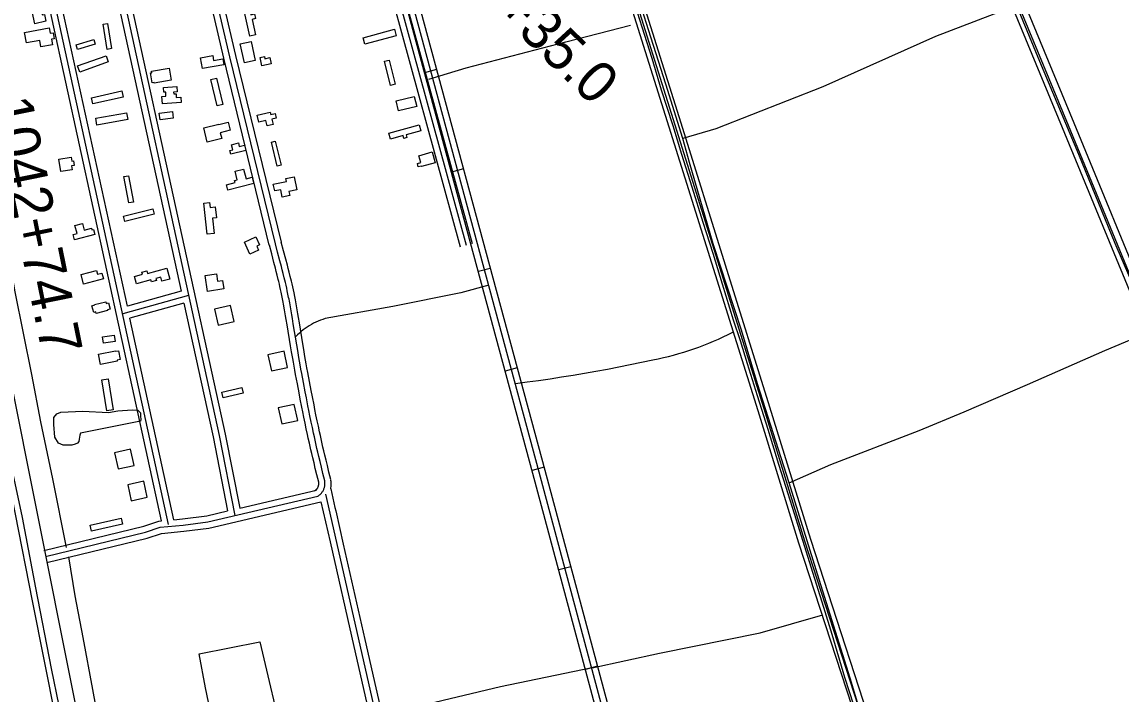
# Model space of a CAD drawing. Extents: x 3424494 to 3462436, y 522220 to 547718.
# Drawn here: x 3444623 to 3447292, y 535268 to 536899 of the extents above; entities that cross this region are included whole.
import ezdxf

# ---------------------------------------------------------------- set-up
doc = ezdxf.new("R2010")
doc.units = 0
for name, color, linetype in [('V-BLDG-OTLN', 7, 'Continuous'), ('V-DTCH-CNTR', 7, 'Continuous'), ('V-ROAD-CNTR', 7, 'Continuous'), ('V-SITE-VEGE', 7, 'Continuous'), ('V-SURV-IDEN', 7, 'Continuous'), ('V-TOPO-SHOR', 7, 'Continuous')]:
    doc.layers.add(name, color=color, linetype=linetype)

msp = doc.modelspace()

# ---------------------------------------------------------------- linework, layer by layer
at = {"layer": 'V-BLDG-OTLN'}
for points in [[(3444680.8, 536901.1), (3444654, 536894.9), (3444643.8, 536939.1), (3444665.5, 536944.2), (3444671.8, 536916.7), (3444677, 536917.9)], [(3445175.7, 536865.3), (3445161.6, 536930.4), (3445175.1, 536933.3), (3445178.6, 536917.1), (3445187.2, 536919), (3445189.7, 536907.5), (3445181.4, 536905.7), (3445189.5, 536868.2)], [(3444696.9, 536844.2), (3444668.7, 536838.9), (3444665.8, 536854.6), (3444633.4, 536848.5), (3444628.7, 536873.9), (3444688.3, 536885), (3444690.7, 536871.9), (3444698.1, 536873.3), (3444700.8, 536858.8), (3444694.4, 536857.6)], [(3444830.5, 536895.7), (3444840.1, 536834.7), (3444829.5, 536833), (3444819.9, 536894.1)], [(3445531.5, 536865.9), (3445455.1, 536845.3), (3445450.8, 536861.3), (3445527.2, 536881.9)], [(3444800.4, 536845.5), (3444757.8, 536832.5), (3444754.3, 536843.9), (3444796.9, 536856.9)], [(3445152.8, 536846.4), (3445179.2, 536852.1), (3445189.3, 536805.8), (3445162.9, 536800.1)], [(3444832.3, 536802.3), (3444762.8, 536778), (3444757.7, 536792.6), (3444827.2, 536816.9)], [(3445110.3, 536809.8), (3445112.9, 536795.5), (3445060.7, 536786.3), (3445056, 536812.8), (3445085.9, 536818), (3445088.1, 536805.9)], [(3445228, 536797.9), (3445205.3, 536792.8), (3445200.7, 536813.2), (3445211.2, 536815.6), (3445212.4, 536810.2), (3445224.6, 536813)], [(3445513.9, 536806.9), (3445528.6, 536748.2), (3445517.7, 536745.4), (3445503, 536804.2)], [(3444979.9, 536787.7), (3444985, 536758), (3444943.7, 536750.9), (3444943.4, 536752.7), (3444938.9, 536751.9), (3444934.9, 536775.7), (3444937.8, 536776.2), (3444937.1, 536780.4)], [(3444998.5, 536742.5), (3444999.4, 536729.8), (3444990.7, 536729.2), (3444991, 536724.9), (3444996.8, 536725.3), (3444997.4, 536716.1), (3445008.5, 536716.9), (3445009.4, 536704.1), (3444963.8, 536701), (3444962.5, 536718.9), (3444972.3, 536719.6), (3444971.7, 536729), (3444967.4, 536728.7), (3444966.6, 536740.3)], [(3445095.2, 536763.3), (3445110.3, 536699.2), (3445096.4, 536695.9), (3445081.4, 536760.1)], [(3444868.6, 536717.1), (3444794.5, 536700.4), (3444791.1, 536715.6), (3444865.2, 536732.2)], [(3445581.2, 536694.6), (3445536.7, 536683.9), (3445530.9, 536708.2), (3445575.3, 536718.8)], [(3444879.5, 536662.8), (3444804.5, 536649.2), (3444801.6, 536665.6), (3444876.5, 536679.2)], [(3444955.6, 536677.7), (3444988, 536682.1), (3444990.1, 536666.3), (3444957.8, 536661.9)], [(3445233, 536650.9), (3445218, 536647.4), (3445215, 536660), (3445197.8, 536656), (3445193.8, 536673), (3445225.2, 536680.3), (3445226.6, 536674.6), (3445237.5, 536677.2), (3445240.2, 536665.9), (3445229.7, 536663.4)], [(3445128.2, 536636.8), (3445104.2, 536630.7), (3445107.7, 536616.7), (3445072.7, 536607.8), (3445064, 536642.1), (3445100.7, 536651.4), (3445101, 536650.2), (3445123.4, 536655.9)], [(3445591.2, 536635.4), (3445555.6, 536625.5), (3445557.4, 536618.9), (3445550, 536616.9), (3445548.2, 536623.6), (3445517.4, 536615.1), (3445513.5, 536629.4), (3445587.3, 536649.7)], [(3445148.1, 536606), (3445150.3, 536597.3), (3445162.8, 536600.5), (3445166.1, 536587.7), (3445129.8, 536578.3), (3445127.4, 536587.6), (3445134.3, 536589.4), (3445131.2, 536601.6)], [(3445251.8, 536551.5), (3445242.4, 536549.3), (3445228.4, 536607.8), (3445237.7, 536610.1)], [(3445626, 536557.9), (3445592.7, 536548.5), (3445592.4, 536549.8), (3445585.1, 536547.8), (3445582.8, 536556.1), (3445591, 536558.4), (3445586.4, 536574.8), (3445618.7, 536583.9)], [(3444716.6, 536536.2), (3444711.9, 536566.3), (3444742, 536571), (3444743.5, 536561.4), (3444747.9, 536562.1), (3444749.7, 536550.9), (3444743.1, 536549.9), (3444744.5, 536540.6)], [(3444881.1, 536526.3), (3444893.2, 536462.2), (3444881.8, 536460.1), (3444869.7, 536524.2)], [(3445185.6, 536507.4), (3445122.8, 536491.5), (3445119.6, 536504.2), (3445140.4, 536509.5), (3445139, 536514.7), (3445145.5, 536516.3), (3445140.2, 536536.9), (3445160.9, 536542.1), (3445166.8, 536519), (3445181.7, 536522.8)], [(3445272.9, 536478.1), (3445254.6, 536474.4), (3445251.1, 536492.2), (3445236.3, 536489.2), (3445233, 536505.7), (3445265.2, 536512.1), (3445263.7, 536519.6), (3445283.5, 536523.5), (3445289.8, 536491.9), (3445270.9, 536488.2)], [(3444943.9, 536433.1), (3444872.1, 536414.8), (3444868.8, 536427.9), (3444940.6, 536446.2)], [(3445089.5, 536386.2), (3445072.3, 536384.3), (3445063.9, 536459.9), (3445078, 536461.5), (3445079.3, 536449.3), (3445092, 536450.7), (3445095, 536424), (3445085.4, 536423)], [(3444791.6, 536398.9), (3444792.6, 536395.2), (3444796, 536396.1), (3444799.3, 536383.4), (3444750.5, 536370.6), (3444747, 536383.9), (3444756.3, 536386.3), (3444751.2, 536405.5), (3444769.3, 536410.3), (3444773.6, 536394.1)], [(3445176.2, 536336), (3445163, 536365), (3445190.9, 536377.7), (3445199.7, 536358.2), (3445192.7, 536355.1), (3445197.1, 536345.5)], [(3444820.5, 536275.6), (3444772.4, 536262.8), (3444766, 536286.5), (3444803.5, 536296.5), (3444806, 536287.2), (3444816.6, 536290.1)], [(3444981.6, 536275.3), (3444962.5, 536270.2), (3444959.9, 536280), (3444948, 536276.8), (3444949.3, 536272), (3444936.8, 536268.6), (3444935.5, 536273.3), (3444900.6, 536263.9), (3444895.7, 536281.9), (3444914.9, 536287.1), (3444913.6, 536291.9), (3444925.8, 536295.2), (3444927.5, 536289.1), (3444974.4, 536301.8)], [(3445112.7, 536251.3), (3445073.4, 536245.2), (3445067.4, 536283.9), (3445094.8, 536288.1), (3445097.6, 536269.9), (3445109.5, 536271.8)], [(3444830.7, 536199.2), (3444803, 536192.2), (3444802.2, 536195.5), (3444796.8, 536194.1), (3444792.6, 536210.7), (3444799.4, 536212.5), (3444799.1, 536213.7), (3444826, 536220.5), (3444827.1, 536216.2), (3444832.6, 536217.6), (3444836.5, 536202.6), (3444830.3, 536201)], [(3445090.4, 536202.7), (3445098.9, 536163.6), (3445138, 536172.1), (3445129.4, 536211.2)], [(3444848.6, 536123.9), (3444820.4, 536120), (3444818.4, 536135), (3444846.5, 536138.9)], [(3444853.8, 536076), (3444813.6, 536068.1), (3444808.7, 536093), (3444849.6, 536101), (3444849.8, 536100.1), (3444857, 536101.5), (3444861.3, 536079.8), (3444853.4, 536078.2)], [(3445219.9, 536091.5), (3445228.4, 536052.4), (3445267.5, 536060.9), (3445259, 536100)], [(3444828.4, 535955.3), (3444816.6, 536030.8), (3444831.9, 536033.2), (3444843.7, 535957.7)], [(3445108.1, 536001.2), (3445156.9, 536011.8), (3445159.9, 535998.1), (3445111, 535987.5)], [(3445244.7, 535962.7), (3445253.3, 535923.6), (3445292.3, 535932.1), (3445283.8, 535971.2)], [(3444847.4, 535853.6), (3444855.9, 535814.5), (3444895, 535823.1), (3444886.5, 535862.1)], [(3444879.3, 535776.2), (3444887.8, 535737.1), (3444926.9, 535745.6), (3444918.4, 535784.7)], [(3444866.6, 535680.1), (3444791.5, 535663.2), (3444788.1, 535678.2), (3444863.2, 535695.2)]]:
    msp.add_lwpolyline(points, close=True, dxfattribs=at)
at = {"layer": 'V-DTCH-CNTR'}
for points in [[(3447776.2, 537243.5), (3447710.7, 537220.7), (3447448.5, 537105.7), (3447196.7, 537004.3), (3447053.2, 536946.5), (3447038.1, 536939.3), (3446840.8, 536864.1), (3446567.5, 536742.3), (3446307.5, 536640.3), (3446227.5, 536616.2)], [(3446485.8, 535780.6), (3446586.6, 535825), (3446801.1, 535908.2), (3446910.8, 535953.3), (3447064.7, 536019.8), (3447252.4, 536101.9), (3447368.3, 536150.8), (3447533.9, 536222.8), (3447793.3, 536329.6), (3448013.4, 536418.9), (3448107.4, 536455.1), (3448245.4, 536514.3), (3448382.8, 536576.9), (3448530.4, 536640.1), (3448678.8, 536706.8), (3448856.7, 536783.8), (3449033.4, 536857.8), (3449255.5, 536952.6), (3449497.7, 537055.5), (3449541.2, 537072.9)], [(3447338.7, 533081.7), (3447279.2, 533245.2), (3447222, 533425.3), (3447176.3, 533579.6), (3447107.6, 533790.9), (3447055.1, 533962.6), (3446989.8, 534158), (3446905.7, 534434.7), (3446836.4, 534659.9), (3446780.6, 534843.5), (3446779.2, 534847.6), (3446717.9, 535027.7), (3446633.9, 535306.5), (3446558.5, 535546.3), (3446485.8, 535780.6), (3446408.4, 536021.2), (3446370.1, 536151.2), (3446301.4, 536361.2), (3446243.6, 536558.6), (3446227.5, 536616.2), (3446185.8, 536748.3), (3446138, 536897.8), (3446126.6, 536936.7)], [(3447038.1, 536939.3), (3447093.7, 536804.3), (3447188.6, 536578.8), (3447276.7, 536362.4), (3447368.3, 536150.8)], [(3445610.9, 536760.4), (3445701.2, 536788.4), (3445943, 536851.5), (3446100.1, 536891.9)], [(3445041.3, 533503.8), (3444999.7, 533743.4), (3444942.4, 534018.7), (3444888, 534295.3), (3444843.2, 534545.1), (3444781.3, 534838.2), (3444741.3, 535030.8), (3444726.8, 535085), (3444705.9, 535205.2), (3444648.3, 535494.7), (3444607.2, 535705.1), (3444574.9, 535870.1), (3444568.5, 535902.9), (3444532.5, 536099.4), (3444498.8, 536289.2), (3444454.3, 536504.4), (3444420.3, 536670.5), (3444410.1, 536713.7)], [(3445756.7, 536260.8), (3445688.5, 536242.2), (3445523.2, 536208.7), (3445358.7, 536179.3)], [(3445358.7, 536179.3), (3445353, 536177.5), (3445347.3, 536175.4), (3445341.7, 536173.2), (3445336.3, 536170.7), (3445330.9, 536168.1), (3445325.6, 536165.2), (3445320.4, 536162.2), (3445315.3, 536159), (3445310.3, 536155.6), (3445305.5, 536152.1), (3445300.7, 536148.3), (3445296.2, 536144.4), (3445291.7, 536140.4), (3445287.4, 536136.2)], [(3445821.1, 536022.1), (3445849.1, 536025.7), (3445877.1, 536029.4), (3445905, 536033.5), (3445932.9, 536037.7), (3445960.8, 536042.1), (3445988.7, 536046.8), (3446016.5, 536051.7), (3446044.3, 536056.8), (3446072, 536062.1), (3446099.7, 536067.7), (3446127.3, 536073.4), (3446154.9, 536079.4), (3446167.5, 536082), (3446180.1, 536084.8), (3446192.6, 536087.8), (3446205, 536091), (3446217.4, 536094.5), (3446229.7, 536098.1), (3446242, 536102), (3446254.2, 536106.1), (3446266.3, 536110.4), (3446278.3, 536114.9), (3446290.3, 536119.6), (3446302.1, 536124.5), (3446313.9, 536129.7), (3446325.6, 536135), (3446337.2, 536140.6), (3446348.7, 536146.3)], [(3446007.5, 535331.9), (3446170.7, 535367.7), (3446415.4, 535416.7), (3446567.3, 535460.4)], [(3445163.4, 534857.3), (3445115.5, 535058.7), (3445068.6, 535282.9), (3445052.9, 535365.9), (3445200.4, 535394.7), (3445259.2, 535144.1), (3445321.6, 534860.1), (3445375.6, 534611.7)], [(3446007.5, 535331.9), (3445784.5, 535285.8), (3445502.8, 535218.2)]]:
    msp.add_lwpolyline(points, dxfattribs=at)
at = {"layer": 'V-ROAD-CNTR'}
for p, q in [((3445629.3, 536784), (3445600.3, 536776.2)), ((3445694.6, 536542.7), (3445665.6, 536534.9)), ((3445759.8, 536301.4), (3445730.9, 536293.5)), ((3445825.1, 536060), (3445796.1, 536052.2)), ((3445890.3, 535818.7), (3445861.4, 535810.9)), ((3445955.2, 535577.2), (3445926.2, 535569.4)), ((3446019.9, 535335.8), (3445991, 535328))]:
    msp.add_line(p, q, dxfattribs=at)
for points in [[(3445292.3, 537836.1), (3445310.9, 537815.4), (3445329.8, 537780.7), (3445421.6, 537426.3), (3445458.3, 537244.7), (3445701.3, 536357.7)], [(3445281.1, 537826.1), (3445298.6, 537806.7), (3445315.7, 537775.2), (3445406.9, 537422.9), (3445443.7, 537241.2), (3445686.9, 536353.8)], [(3448228.2, 534065.4), (3447737.6, 535254.6), (3447163.6, 536648.5), (3446739.2, 537673.8)], [(3447715.7, 535268.6), (3447149.7, 536642.8), (3446731, 537654.4)], [(3447743.4, 535280), (3447177.4, 536654.2), (3446758.9, 537665.5)], [(3445237.9, 536361.2), (3445127.6, 536814.7), (3445060, 537102.8), (3445016.4, 537279.7), (3444970.1, 537479.1), (3444935, 537544.2)], [(3445252.5, 536364.8), (3445142.1, 536818.2), (3445074.6, 537106.4), (3445031, 537283.2), (3444984.2, 537484.4), (3444948.2, 537551.4)], [(3445964.7, 537442.3), (3445983.2, 537366), (3446207.9, 536649.8), (3446423.8, 535960.9), (3446522.9, 535639.9), (3446703.8, 535084.4), (3446780.3, 534847)], [(3445982.2, 537433.9), (3445997.7, 537370), (3446222.2, 536654.3), (3446438.1, 535965.3), (3446537.2, 535644.4), (3446718, 535089), (3446790, 534865.8)], [(3445954.4, 537420.9), (3445968.8, 537362), (3446193.6, 536645.3), (3446409.5, 535956.4), (3446508.6, 535635.3), (3446689.5, 535079.8), (3446763.3, 534850.9)], [(3444762.4, 537405.1), (3444777.3, 537379.8), (3444794.4, 537300.9), (3445101.5, 535895.6), (3445139.6, 535701.3)], [(3445460.5, 537312.9), (3445477.7, 537299.4), (3445499.5, 537263.9), (3445892.3, 535811.3), (3446207.2, 534638.1), (3446214.4, 534616)], [(3445457.2, 537296.4), (3445466.4, 537289.3), (3445485.6, 537257.9), (3445877.9, 535807.4), (3446192.8, 534633.8), (3446203.7, 534600.3)], [(3446189.5, 534595.6), (3446178.4, 534629.5), (3445863.4, 535803.5), (3445471.2, 537253.7)], [(3445471.5, 537253.3), (3445715.8, 536361.7)], [(3444363, 537177.8), (3444386.2, 537116.4), (3444508.7, 536456.4), (3445127.1, 533363.1), (3445618.3, 530878.6), (3445629.7, 530808.7)], [(3444812.9, 537145.8), (3445009.5, 536246.3)], [(3444978.8, 535679.5), (3444677.4, 537061.6)], [(3444878.5, 536209.9), (3444692, 537064.8)], [(3444961.6, 535688.2), (3444662.7, 537058.4)], [(3445223.3, 536357.7), (3445113, 536811.2), (3445071.2, 536989.4)], [(3444884.6, 536958.2), (3445116.2, 535898.7), (3445151.3, 535719.5)], [(3445343.2, 535782), (3445338.8, 535799.9), (3445335, 535815.5), (3445331.8, 535829.2), (3445328.9, 535841.2), (3445326.5, 535851.6), (3445324.4, 535860.8), (3445320.7, 535876.9), (3445318, 535889), (3445316.1, 535898.1), (3445313.1, 535911.7), (3445310.3, 535925.4), (3445307.2, 535940.1), (3445304.6, 535953), (3445302.4, 535964.4), (3445298.5, 535984.1), (3445295.6, 535999), (3445291.4, 536021.2), (3445287.2, 536043.5), (3445285.2, 536054.2), (3445283.4, 536064.3), (3445281.7, 536073.7), (3445280.2, 536082.6), (3445277.4, 536099.1), (3445275, 536113.6), (3445266.6, 536164.3), (3445264.5, 536176.9), (3445262.9, 536186.3), (3445260.5, 536200.5), (3445258, 536214.6), (3445257.2, 536219.1), (3445256.3, 536223.4), (3445255.5, 536227.6), (3445253.9, 536235.7), (3445252.3, 536243.3), (3445250.7, 536250.4), (3445249.2, 536257.1), (3445247.8, 536263.3), (3445246.4, 536269.2), (3445245, 536274.7), (3445242.5, 536285), (3445240.2, 536294), (3445238.2, 536301.9), (3445234.5, 536315.7), (3445229, 536336.5), (3445223.4, 536357.4)], [(3445357.8, 535785.6), (3445353.4, 535803.4), (3445349.6, 535819), (3445346.4, 535832.6), (3445343.5, 535844.6), (3445341.1, 535855), (3445339, 535864.2), (3445335.4, 535880.2), (3445332.7, 535892.2), (3445330.7, 535901.3), (3445327.8, 535914.8), (3445325, 535928.4), (3445321.9, 535943.1), (3445319.3, 535956), (3445317.1, 535967.3), (3445313.2, 535987), (3445310.4, 536001.8), (3445306.1, 536024), (3445301.9, 536046.2), (3445300, 536056.9), (3445298.2, 536066.9), (3445296.5, 536076.3), (3445295, 536085.1), (3445292.2, 536101.6), (3445289.8, 536116.1), (3445281.4, 536166.7), (3445279.3, 536179.4), (3445277.7, 536188.9), (3445275.3, 536203.1), (3445272.7, 536217.3), (3445271.9, 536221.8), (3445271.1, 536226.3), (3445270.2, 536230.5), (3445268.6, 536238.8), (3445267, 536246.5), (3445265.4, 536253.7), (3445263.8, 536260.4), (3445262.4, 536266.8), (3445261, 536272.7), (3445259.6, 536278.2), (3445257, 536288.6), (3445254.7, 536297.7), (3445252.7, 536305.7), (3445249, 536319.5), (3445243.5, 536340.4), (3445237.9, 536361.2)], [(3445372.4, 535789.2), (3445368, 535807), (3445364.2, 535822.5), (3445361, 535836.1), (3445358.1, 535848), (3445355.7, 535858.4), (3445353.6, 535867.5), (3445350, 535883.5), (3445347.3, 535895.5), (3445345.4, 535904.5), (3445342.5, 535918), (3445339.7, 535931.5), (3445336.6, 535946.1), (3445334, 535959), (3445331.8, 535970.2), (3445327.9, 535989.9), (3445325.1, 536004.6), (3445320.9, 536026.8), (3445316.7, 536049), (3445314.7, 536059.6), (3445312.9, 536069.5), (3445311.3, 536078.9), (3445309.8, 536087.6), (3445307, 536104.1), (3445304.6, 536118.5), (3445296.2, 536169.2), (3445294.1, 536181.8), (3445292.5, 536191.4), (3445290, 536205.7), (3445287.5, 536220), (3445286.7, 536224.6), (3445285.8, 536229.1), (3445285, 536233.4), (3445283.3, 536241.8), (3445281.6, 536249.6), (3445280, 536256.9), (3445278.5, 536263.8), (3445277, 536270.2), (3445275.5, 536276.2), (3445274.2, 536281.8), (3445271.6, 536292.3), (3445269.3, 536301.4), (3445267.2, 536309.4), (3445263.5, 536323.4), (3445258, 536344.2), (3445252.4, 536365.1)], [(3445027.2, 536235.6), (3444867.2, 536191.2)], [(3445009.5, 536246.3), (3444878.5, 536209.9)], [(3445015.9, 536216.9), (3444884.9, 536180.5)], [(3445015.9, 536216.9), (3445086.8, 535892.6), (3445122.1, 535712.6)], [(3444991.7, 535691.1), (3444884.9, 536180.5)], [(3445333.1, 535761.3), (3445334.2, 535762), (3445335, 535762.6), (3445335.8, 535763.1), (3445336.5, 535763.8), (3445337.2, 535764.4), (3445337.9, 535765.1), (3445338.6, 535765.8), (3445339.2, 535766.6), (3445339.7, 535767.3), (3445340.3, 535768.1), (3445340.8, 535768.9), (3445341.2, 535769.8), (3445341.7, 535770.7), (3445342, 535771.5), (3445342.4, 535772.4), (3445342.6, 535773.4), (3445342.9, 535774.3), (3445343.1, 535775.2), (3445343.2, 535776.2), (3445343.4, 535777.1), (3445343.4, 535778.1), (3445343.4, 535779.1), (3445343.4, 535780), (3445343.3, 535781), (3445343.2, 535782), (3445343, 535783.1)], [(3445341, 535748.6), (3445342.4, 535749.4), (3445343.8, 535750.4), (3445345.1, 535751.4), (3445346.4, 535752.5), (3445347.6, 535753.6), (3445348.8, 535754.8), (3445350, 535756), (3445351, 535757.3), (3445352, 535758.7), (3445352.9, 535760.1), (3445353.8, 535761.5), (3445354.6, 535763), (3445355.3, 535764.5), (3445356, 535766), (3445356.6, 535767.6), (3445357.1, 535769.2), (3445357.5, 535770.8), (3445357.8, 535772.5), (3445358.1, 535774.1), (3445358.3, 535775.8), (3445358.4, 535777.5), (3445358.4, 535779.2), (3445358.4, 535780.8), (3445358.3, 535782.5), (3445358, 535784.2), (3445357.8, 535785.6)], [(3445372.3, 535766.5), (3445373.2, 535774.5), (3445373.4, 535776.8), (3445373.4, 535779.2), (3445373.4, 535781.6), (3445373.2, 535784), (3445372.9, 535786.4), (3445372.6, 535788.2)], [(3445151.3, 535719.5), (3445337.5, 535763.2)], [(3445360, 535753), (3445568.6, 534835), (3445878, 533569.2), (3446083.5, 532691.4), (3446288.1, 531794.7), (3446453.8, 531054.9), (3446481.2, 530902.2), (3446505.2, 530849.2), (3446510.3, 530808.1), (3446516.1, 530750.3)], [(3445372.3, 535766.5), (3445382.7, 535720.8)], [(3444679.5, 535602), (3444922.4, 535661.2), (3444958.3, 535672.8), (3445014.1, 535678.1), (3445074, 535685.9), (3445341, 535748.6)], [(3444683, 535587.4), (3444926.5, 535646.8), (3444961.4, 535658.1), (3445015.7, 535663.2), (3445076.7, 535671.1), (3445348.7, 535735)], [(3445348.7, 535735), (3445370.9, 535637.2)], [(3444991.7, 535691.1), (3445012.4, 535693), (3445071.3, 535700.7), (3445122.1, 535712.6)], [(3445382.7, 535720.8), (3445384.5, 535712.7)], [(3445384.5, 535712.7), (3445402.9, 535632)], [(3444675.9, 535616.6), (3444918.3, 535675.7), (3444955.3, 535687.6), (3444961.6, 535688.2)], [(3445370.9, 535637.2), (3445428.7, 535383.2)], [(3445402.9, 535632), (3445455.4, 535400.7)], [(3445428.7, 535383.2), (3445498, 535077.9)], [(3445455.4, 535400.7), (3445535.4, 535048.9)]]:
    msp.add_lwpolyline(points, dxfattribs=at)
at = {"layer": 'V-SITE-VEGE'}
msp.add_lwpolyline([(3444910.4, 535930.3), (3444764.7, 535901.7), (3444763.3, 535896.3), (3444761.9, 535886.8), (3444760.5, 535881.4), (3444757.7, 535877.3), (3444751.6, 535874.7), (3444743.4, 535872), (3444722.3, 535872.2), (3444711.5, 535877.1), (3444702.8, 535891.5), (3444699.7, 535922.7), (3444699.8, 535939.1), (3444707.4, 535948.5), (3444717, 535952.5), (3444770.7, 535954.7), (3444832.5, 535951.4), (3444855.6, 535955.3), (3444890.3, 535958.3), (3444903.9, 535956.8), (3444910.6, 535950.7), (3444910.5, 535942.5), (3444911.1, 535934.3)], close=True, dxfattribs=at)
at = {"layer": 'V-TOPO-SHOR'}
for points in [[(3444446.6, 537092.3), (3444480.5, 536894.8), (3444513.4, 536723.2), (3444546.4, 536564.9), (3444577.6, 536401.8), (3444605.6, 536244.1), (3444645.6, 536043.6), (3444668, 535928.7), (3444696.6, 535790.8), (3444730.3, 535624.2)], [(3446088.5, 537013.2), (3446128.2, 536887.9), (3446152.2, 536811.7), (3446175.1, 536734.9), (3446203.3, 536648.1), (3446224.4, 536578.4), (3446249.3, 536499.4), (3446276.4, 536413.6), (3446299.9, 536338.1), (3446323.2, 536263.6), (3446349.9, 536176.8), (3446366.8, 536126.3), (3446383.9, 536070.8), (3446408.1, 535993), (3446433.6, 535911.1), (3446459.8, 535825.8), (3446477.8, 535770.4), (3446502.7, 535690.8), (3446538.2, 535577), (3446568.9, 535478.8), (3446588.9, 535413.2), (3446620.4, 535309), (3446663.3, 535177.3)], [(3444522.4, 536201.3), (3444565.3, 535980.9), (3444595.6, 535825), (3444622.8, 535696.7), (3444655.7, 535525.6), (3444693.3, 535330.2), (3444731, 535148.6), (3444740.3, 535107.7)], [(3444735.4, 535601.1), (3444750.8, 535506.3), (3444770.8, 535405.7), (3444793.8, 535279.1), (3444825.6, 535107.5)]]:
    msp.add_lwpolyline(points, dxfattribs=at)

# ---------------------------------------------------------------- texts
at = {"layer": 'V-SURV-IDEN'}
for s, rotation, p in [('1048+35.0', 315.8301, (3445554.3, 537135.8)), ('1042+74.7', 281.474, (3444546.5, 536708))]:
    msp.add_text(s, height=100, rotation=rotation, dxfattribs=at).set_placement(p)

doc.saveas('drawing.dxf')
